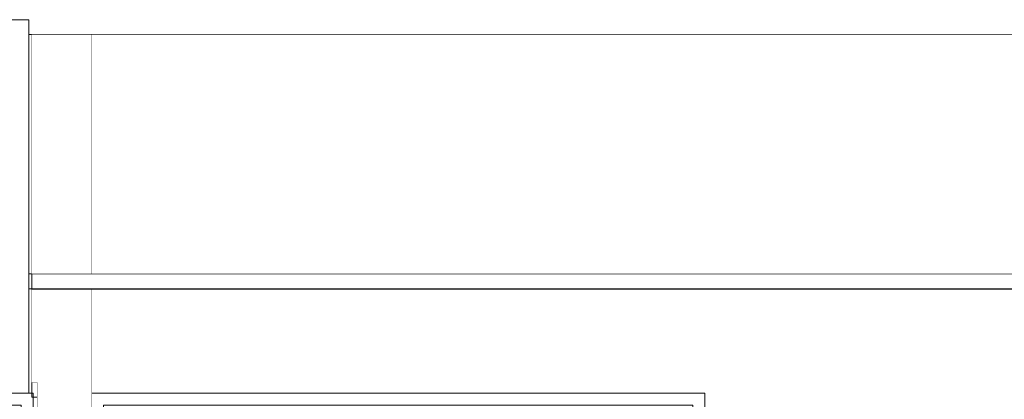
# Model space of a CAD drawing. Header units: millimetres. Extents: x -30280 to 309309, y -17460 to 4378.
# Tile 668 of 1056: x 200765 to 204061, y -11380 to -10110. Entities that reach past the tile are written whole.
import ezdxf

# ---------------------------------------------------------------- set-up
doc = ezdxf.new("R2010")
doc.units = ezdxf.units.MM
doc.header["$MEASUREMENT"] = 0
doc.linetypes.add('Wipeout_Contour', pattern=[1000, 0, -1000])
for name, color, linetype in [('10_ESTR_Fotjats', 7, 'Continuous'), ('12_FAÇ_Façana', 7, 'Continuous'), ('Nuevo_07_CR_Cel Ras pladur', 7, 'Continuous'), ('Nuevo_07_CR_Cel Ras_lames', 7, 'Continuous'), ('Nuevo_08_E_Envans secs', 7, 'Continuous'), ('Nuevo_Ventanas Archicad', 7, 'Continuous'), ('Puertas Archicad', 7, 'Continuous')]:
    doc.layers.add(name, color=color, linetype=linetype)
for name, color, linetype, lineweight in [('10_ESTR_Fotjats_Pluma_Nº__1', 7, 'Continuous', 5), ('12_FAÇ_Façana_Pluma_Nº__7', 7, 'Continuous', 5), ('Nuevo_07_CR_Cel Ras pladur_Pluma_Nº__1', 7, 'Continuous', 5), ('Nuevo_07_CR_Cel Ras_lames_Pluma_Nº__1', 7, 'Continuous', 5), ('Nuevo_08_E_Envans secs_Pluma_Nº__47', 7, 'Continuous', 20), ('Nuevo_Ventanas Archicad_Pluma_Nº__1', 7, 'Continuous', 5)]:
    doc.layers.add(name, color=color, linetype=linetype, lineweight=lineweight)
doc.layers.add('Puertas Archicad_Pluma_Nº__23', color=7, linetype='Continuous', lineweight=5, true_color=0xa4a4a6)
doc.layers.add('Puertas Archicad_Pluma_Nº__3', color=7, linetype='Continuous', lineweight=5, true_color=0xa4a4a4)

# ---------------------------------------------------------------- blocks, each defined once
blk = doc.blocks.new('Elem Sección_52_5', base_point=(181934.4, -13460))
at = {"layer": '10_ESTR_Fotjats_Pluma_Nº__1', "color": 7, "linetype": 'Continuous', "lineweight": 5}
for p, q in [((200795.5, -10110), (200705.5, -10110)), ((200805.5, -10160), (200795.5, -10160)), ((211190.4, -10160), (200805.5, -10160))]:
    blk.add_line(p, q, dxfattribs=at)
blk = doc.blocks.new('Elem Sección_61_5', base_point=(181934.4, -13460))
at = {"layer": 'Puertas Archicad_Pluma_Nº__3', "color": 253, "linetype": 'Continuous', "lineweight": 5, "true_color": 0xa4a4a4}
for p, q in [((200695.5, -11323), (200676.5, -11323)), ((200824.5, -11323), (200805.5, -11323))]:
    blk.add_line(p, q, dxfattribs=at)
at = {"color": 254, "linetype": 'Wipeout_Contour', "lineweight": 0, "ltscale": 804289.509856}
blk.add_wipeout([(200676.5, -13458), (200695.5, -13458), (200695.5, -11373), (200676.5, -11373)], dxfattribs=at).dxf.layer = 'Puertas Archicad'
at = {"color": 254, "linetype": 'Wipeout_Contour', "lineweight": 0, "ltscale": 804814.499869}
blk.add_wipeout([(200810.5, -11373), (200810.5, -13458), (200824.5, -13458), (200824.5, -11373)], dxfattribs=at).dxf.layer = 'Puertas Archicad'
at = {"layer": 'Puertas Archicad_Pluma_Nº__23', "color": 253, "linetype": 'Continuous', "lineweight": 5, "true_color": 0xa4a4a6}
for q in [(200805.5, -11360), (200810.5, -11388)]:
    blk.add_line((200810.5, -11360), q, dxfattribs=at)
at = {"layer": 'Puertas Archicad_Pluma_Nº__3', "color": 253, "linetype": 'Continuous', "lineweight": 5, "true_color": 0xa4a4a4}
for p, q in [((200676.5, -11323), (200676.5, -11373)), ((200824.5, -11323), (200824.5, -11373)), ((200805.5, -11360), (200805.5, -11373)), ((200676.5, -11373), (200676.5, -13458)), ((200695.5, -11373), (200676.5, -11373)), ((200824.5, -11373), (200805.5, -11373)), ((200810.5, -11388), (200810.5, -13460)), ((200810.6, -11388), (200810.6, -11453.6)), ((200824.5, -11373), (200824.5, -13458)), ((200810.6, -11494.6), (200810.6, -11560.3)), ((200810.6, -11601.3), (200810.6, -11666.9)), ((200810.6, -11707.9), (200810.6, -11773.6)), ((200810.6, -11814.6), (200810.6, -11880.2)), ((200810.6, -11921.2), (200810.6, -11986.9)), ((200810.6, -12027.9), (200810.6, -12093.5)), ((200810.6, -12134.6), (200810.6, -12165.5)), ((200810.6, -12713.4), (200810.6, -12682.4)), ((200810.6, -12820), (200810.6, -12754.4)), ((200810.6, -12926.7), (200810.6, -12861.1)), ((200810.6, -13033.4), (200810.6, -12967.7)), ((200810.6, -13140), (200810.6, -13074.4)), ((200810.6, -13246.7), (200810.6, -13181)), ((200810.6, -13353.3), (200810.6, -13287.7)), ((200810.6, -13458), (200810.6, -13394.3))]:
    blk.add_line(p, q, dxfattribs=at)
at = {"color": 254, "linetype": 'Wipeout_Contour', "lineweight": 0, "ltscale": 804480.474562}
blk.add_wipeout([(200770.5, -11400), (200695.5, -11400), (200695.5, -13460), (200770.5, -13460)], dxfattribs=at).dxf.layer = 'Puertas Archicad'
at = {"layer": 'Puertas Archicad_Pluma_Nº__23', "color": 253, "linetype": 'Continuous', "lineweight": 5, "true_color": 0xa4a4a6}
for p in [(200695.5, -11373), (200770.5, -11400)]:
    blk.add_line(p, (200695.5, -11400), dxfattribs=at)
at = {"layer": 'Puertas Archicad_Pluma_Nº__3', "color": 253, "linetype": 'Continuous', "lineweight": 5, "true_color": 0xa4a4a4}
for p, q in [((200695.5, -11400), (200695.5, -13458)), ((200770.4, -11405.2), (200770.4, -12165.5)), ((200770.5, -11400), (200770.5, -13460)), ((200770.4, -13442.8), (200770.4, -12682.4))]:
    blk.add_line(p, q, dxfattribs=at)
blk = doc.blocks.new('Elem Sección_62_5', base_point=(181934.4, -13460))
at = {"layer": '12_FAÇ_Façana_Pluma_Nº__7', "color": 7, "linetype": 'Continuous', "lineweight": 5}
for p, q in [((200695.5, -10160), (200695.5, -10960)), ((200805.5, -10160), (200805.5, -10960))]:
    blk.add_line(p, q, dxfattribs=at)
at = {"layer": '12_FAÇ_Façana_Pluma_Nº__7', "color": 7, "linetype": 'Continuous', "lineweight": 5, "flags": 128}
for points in [[(200705.5, -10110), (200705.5, -10160), (200705.5, -11360)], [(200795.5, -10110), (200795.5, -10160), (200795.5, -10960), (200795.5, -11010), (200795.5, -11360)], [(200695.5, -11013), (200695.5, -11323), (200695.5, -11360)], [(200805.5, -11013), (200805.5, -11323), (200805.5, -11360)], [(200805.5, -11360), (200795.5, -11360), (200705.5, -11360), (200695.5, -11360)]]:
    blk.add_lwpolyline(points, dxfattribs=at)
blk = doc.blocks.new('Elem Sección_143_5', base_point=(181934.4, -13460))
at = {"layer": 'Nuevo_07_CR_Cel Ras pladur_Pluma_Nº__1', "color": 7, "linetype": 'Continuous', "lineweight": 5}
for p, q in [((200805.5, -10960), (200805.5, -11010)), ((209979.7, -11013), (200805.5, -11013))]:
    blk.add_line(p, q, dxfattribs=at)
at = {"layer": 'Nuevo_07_CR_Cel Ras pladur_Pluma_Nº__1', "color": 7, "linetype": 'Continuous', "lineweight": 5, "flags": 128}
blk.add_lwpolyline([(207596.1, -10960), (207296.1, -10960), (206996.1, -10960), (206696.1, -10960), (206396.1, -10960), (206096.1, -10960), (205796.1, -10960), (205496.1, -10960), (205196.1, -10960), (204896.1, -10960), (204596.1, -10960), (204296.1, -10960), (203996.1, -10960), (203696.1, -10960), (203396.1, -10960), (203096.1, -10960), (202796.1, -10960), (202496.1, -10960), (202196.1, -10960), (201896.1, -10960), (201596.1, -10960), (201296.1, -10960), (200996.1, -10960), (200805.5, -10960)], dxfattribs=at)
blk = doc.blocks.new('Elem Sección_172_5', base_point=(181934.4, -13460))
at = {"color": 254, "linetype": 'Wipeout_Contour', "lineweight": 0, "ltscale": 820696.490561}
blk.add_wipeout([(201005.5, -10160), (201005.5, -10960), (208797.9, -10960), (208797.9, -10160)], dxfattribs=at).dxf.layer = 'Nuevo_08_E_Envans secs'
at = {"color": 254, "linetype": 'Wipeout_Contour', "lineweight": 0, "ltscale": 1637533.714366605}
blk.add_wipeout([(201005.5, -11360), (203058.6, -11360), (203058.6, -11410), (204658.6, -11410), (204658.6, -11360), (208797.9, -11360), (208797.9, -11013), (201005.5, -11013)], dxfattribs=at).dxf.layer = 'Nuevo_08_E_Envans secs'
at = {"layer": 'Nuevo_08_E_Envans secs_Pluma_Nº__47', "color": 7, "linetype": 'Continuous', "lineweight": 20}
for p, q in [((201005.5, -10960), (201005.5, -10160)), ((201005.5, -11360), (201005.5, -11013))]:
    blk.add_line(p, q, dxfattribs=at)
blk = doc.blocks.new('Elem Sección_180_5', base_point=(181934.4, -13460))
at = {"color": 254, "linetype": 'Wipeout_Contour', "lineweight": 0, "ltscale": 805641.523165}
blk.add_wipeout([(201005.5, -13410), (201045.5, -13410), (201045.5, -11400), (201005.5, -11400)], dxfattribs=at).dxf.layer = 'Nuevo_Ventanas Archicad'
at = {"color": 254, "linetype": 'Wipeout_Contour', "lineweight": 0, "ltscale": 813678.634543}
blk.add_wipeout([(203058.6, -11400), (203018.6, -11400), (203018.6, -13410), (203058.6, -13410)], dxfattribs=at).dxf.layer = 'Nuevo_Ventanas Archicad'
at = {"color": 254, "linetype": 'Wipeout_Contour', "lineweight": 0, "ltscale": 1214116.118895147}
blk.add_wipeout([(203058.6, -11360), (201005.5, -11360), (201005.5, -11400), (201045.5, -11400), (203018.6, -11400), (203058.6, -11400)], dxfattribs=at).dxf.layer = 'Nuevo_Ventanas Archicad'
at = {"color": 254, "linetype": 'Wipeout_Contour', "lineweight": 0, "ltscale": 1214865.97909373}
blk.add_wipeout([(201005.5, -13410), (201005.5, -13458), (203058.6, -13458), (203058.6, -13410), (203018.6, -13410), (201045.5, -13410)], dxfattribs=at).dxf.layer = 'Nuevo_Ventanas Archicad'
at = {"layer": 'Nuevo_Ventanas Archicad_Pluma_Nº__1', "color": 7, "linetype": 'Continuous', "lineweight": 5}
for p, q in [((201005.5, -11360), (203058.6, -11360)), ((201005.5, -11400), (201005.5, -11360)), ((203058.6, -11360), (203058.6, -11400)), ((201005.5, -13410), (201005.5, -11400)), ((203058.6, -11400), (203058.6, -13410)), ((201005.5, -13458), (201005.5, -13410)), ((203058.6, -13410), (203058.6, -13458))]:
    blk.add_line(p, q, dxfattribs=at)
at = {"color": 254, "linetype": 'Wipeout_Contour', "lineweight": 0, "ltscale": 809660.077854}
blk.add_wipeout([(203018.6, -11400), (201045.5, -11400), (201045.5, -13410), (203018.6, -13410)], dxfattribs=at).dxf.layer = 'Nuevo_Ventanas Archicad'
at = {"layer": 'Nuevo_Ventanas Archicad_Pluma_Nº__1', "color": 7, "linetype": 'Continuous', "lineweight": 5}
for p, q in [((201045.5, -11400), (201045.5, -13410)), ((203018.6, -11400), (201045.5, -11400)), ((203018.6, -13410), (203018.6, -11400)), ((201045.5, -13410), (203018.6, -13410))]:
    blk.add_line(p, q, dxfattribs=at)
blk = doc.blocks.new('Elem Sección_246_5', base_point=(181934.4, -13460))
at = {"layer": 'Nuevo_07_CR_Cel Ras_lames_Pluma_Nº__1', "color": 7, "linetype": 'Continuous', "lineweight": 5}
blk.add_line((204296.1, -11010), (203996.1, -11010), dxfattribs=at)
blk = doc.blocks.new('Elem Sección_247_5', base_point=(181934.4, -13460))
at = {"layer": 'Nuevo_07_CR_Cel Ras_lames_Pluma_Nº__1', "color": 7, "linetype": 'Continuous', "lineweight": 5}
blk.add_line((203996.1, -11010), (203696.1, -11010), dxfattribs=at)
blk = doc.blocks.new('Elem Sección_248_5', base_point=(181934.4, -13460))
at = {"layer": 'Nuevo_07_CR_Cel Ras_lames_Pluma_Nº__1', "color": 7, "linetype": 'Continuous', "lineweight": 5}
blk.add_line((203696.1, -11010), (203396.1, -11010), dxfattribs=at)
blk = doc.blocks.new('Elem Sección_249_5', base_point=(181934.4, -13460))
at = {"layer": 'Nuevo_07_CR_Cel Ras_lames_Pluma_Nº__1', "color": 7, "linetype": 'Continuous', "lineweight": 5}
blk.add_line((203396.1, -11010), (203096.1, -11010), dxfattribs=at)
blk = doc.blocks.new('Elem Sección_250_5', base_point=(181934.4, -13460))
at = {"layer": 'Nuevo_07_CR_Cel Ras_lames_Pluma_Nº__1', "color": 7, "linetype": 'Continuous', "lineweight": 5}
blk.add_line((203096.1, -11010), (202796.1, -11010), dxfattribs=at)
blk = doc.blocks.new('Elem Sección_251_5', base_point=(181934.4, -13460))
at = {"layer": 'Nuevo_07_CR_Cel Ras_lames_Pluma_Nº__1', "color": 7, "linetype": 'Continuous', "lineweight": 5}
blk.add_line((202796.1, -11010), (202496.1, -11010), dxfattribs=at)
blk = doc.blocks.new('Elem Sección_252_5', base_point=(181934.4, -13460))
at = {"layer": 'Nuevo_07_CR_Cel Ras_lames_Pluma_Nº__1', "color": 7, "linetype": 'Continuous', "lineweight": 5}
blk.add_line((202496.1, -11010), (202196.1, -11010), dxfattribs=at)
blk = doc.blocks.new('Elem Sección_253_5', base_point=(181934.4, -13460))
at = {"layer": 'Nuevo_07_CR_Cel Ras_lames_Pluma_Nº__1', "color": 7, "linetype": 'Continuous', "lineweight": 5}
blk.add_line((202196.1, -11010), (201896.1, -11010), dxfattribs=at)
blk = doc.blocks.new('Elem Sección_254_5', base_point=(181934.4, -13460))
at = {"layer": 'Nuevo_07_CR_Cel Ras_lames_Pluma_Nº__1', "color": 7, "linetype": 'Continuous', "lineweight": 5}
blk.add_line((201896.1, -11010), (201596.1, -11010), dxfattribs=at)
blk = doc.blocks.new('Elem Sección_255_5', base_point=(181934.4, -13460))
at = {"layer": 'Nuevo_07_CR_Cel Ras_lames_Pluma_Nº__1', "color": 7, "linetype": 'Continuous', "lineweight": 5}
blk.add_line((201596.1, -11010), (201296.1, -11010), dxfattribs=at)
blk = doc.blocks.new('Elem Sección_256_5', base_point=(181934.4, -13460))
at = {"layer": 'Nuevo_07_CR_Cel Ras_lames_Pluma_Nº__1', "color": 7, "linetype": 'Continuous', "lineweight": 5}
blk.add_line((201296.1, -11010), (200996.1, -11010), dxfattribs=at)
blk = doc.blocks.new('Elem Sección_257_5', base_point=(181934.4, -13460))
at = {"layer": 'Nuevo_07_CR_Cel Ras_lames_Pluma_Nº__1', "color": 7, "linetype": 'Continuous', "lineweight": 5}
for p, q in [((200805.5, -10960), (200795.5, -10960)), ((200805.5, -11010), (200795.5, -11010)), ((200996.1, -11010), (200805.5, -11010))]:
    blk.add_line(p, q, dxfattribs=at)
blk = doc.blocks.new('Elem Sección_471_5', base_point=(181934.4, -13460))
at = {"color": 254, "linetype": 'Wipeout_Contour', "lineweight": 0, "ltscale": 803513.786352}
blk.add_wipeout([(200695.5, -10160), (200505.1, -10160), (200505.1, -10960), (200695.5, -10960)], dxfattribs=at).dxf.layer = 'Nuevo_08_E_Envans secs'
at = {"color": 254, "linetype": 'Wipeout_Contour', "lineweight": 0, "ltscale": 804732.96193}
blk.add_wipeout([(201005.5, -10160), (200805.5, -10160), (200805.5, -10960), (201005.5, -10960)], dxfattribs=at).dxf.layer = 'Nuevo_08_E_Envans secs'
at = {"color": 254, "linetype": 'Wipeout_Contour', "lineweight": 0, "ltscale": 1406895.867477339}
blk.add_wipeout([(200505.1, -11013), (200505.1, -13458), (200676.5, -13458), (200676.5, -11373), (200676.5, -11323), (200695.5, -11323), (200695.5, -11013)], dxfattribs=at).dxf.layer = 'Nuevo_08_E_Envans secs'
at = {"color": 254, "linetype": 'Wipeout_Contour', "lineweight": 0, "ltscale": 1408739.193632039}
blk.add_wipeout([(201005.5, -11013), (200805.5, -11013), (200805.5, -11323), (200824.5, -11323), (200824.5, -13458), (201005.5, -13458), (201005.5, -11360)], dxfattribs=at).dxf.layer = 'Nuevo_08_E_Envans secs'

msp = doc.modelspace()

# ---------------------------------------------------------------- block references
at = {"layer": '10_ESTR_Fotjats', "lineweight": 0}
msp.add_blockref('Elem Sección_52_5', (181934.4, -13460), dxfattribs=at)
at = {"layer": 'Puertas Archicad', "lineweight": 0}
msp.add_blockref('Elem Sección_61_5', (181934.4, -13460), dxfattribs=at)

# ---------------------------------------------------------------- next in the draw order: block references
at = {"layer": '12_FAÇ_Façana', "lineweight": 0}
msp.add_blockref('Elem Sección_62_5', (181934.4, -13460), dxfattribs=at)

# ---------------------------------------------------------------- next in the draw order: block references
at = {"layer": 'Nuevo_07_CR_Cel Ras pladur', "lineweight": 0}
msp.add_blockref('Elem Sección_143_5', (181934.4, -13460), dxfattribs=at)

# ---------------------------------------------------------------- next in the draw order: block references
at = {"layer": 'Nuevo_08_E_Envans secs', "lineweight": 0}
msp.add_blockref('Elem Sección_172_5', (181934.4, -13460), dxfattribs=at)

# ---------------------------------------------------------------- next in the draw order: block references
at = {"layer": 'Nuevo_07_CR_Cel Ras_lames', "lineweight": 0}
for name in ['Elem Sección_257_5', 'Elem Sección_256_5', 'Elem Sección_255_5', 'Elem Sección_254_5', 'Elem Sección_253_5', 'Elem Sección_252_5', 'Elem Sección_251_5', 'Elem Sección_250_5', 'Elem Sección_249_5', 'Elem Sección_248_5', 'Elem Sección_247_5', 'Elem Sección_246_5']:
    msp.add_blockref(name, (181934.4, -13460), dxfattribs=at)
at = {"layer": 'Nuevo_Ventanas Archicad', "lineweight": 0}
msp.add_blockref('Elem Sección_180_5', (181934.4, -13460), dxfattribs=at)

# ---------------------------------------------------------------- next in the draw order: block references
at = {"layer": 'Nuevo_08_E_Envans secs', "lineweight": 0}
msp.add_blockref('Elem Sección_471_5', (181934.4, -13460), dxfattribs=at)

doc.saveas('drawing.dxf')
